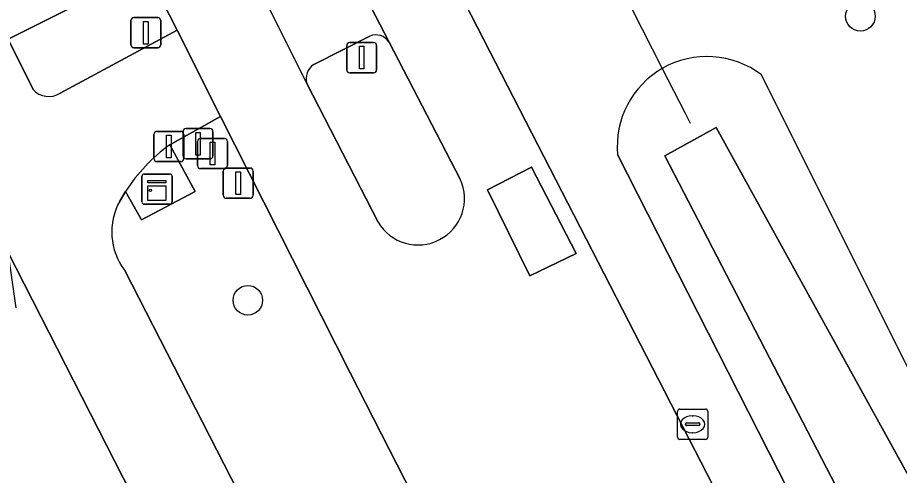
# Model space of a CAD drawing. Extents: x 159352 to 160617, y 385888 to 387323.
# Drawn here: x 159764.22 to 159793.4, y 386541.27 to 386556.41 of the extents above; entities that cross this region are included whole.
import ezdxf

# ---------------------------------------------------------------- set-up
doc = ezdxf.new("R2010")
doc.units = 0
for name, color, linetype in [('IMGEO_Berm_groen', 7, 'Continuous'), ('IMGEO_Boom', 7, 'Continuous'), ('IMGEO_Drukknoppaal', 7, 'Continuous'), ('IMGEO_Duiker', 7, 'Continuous'), ('IMGEO_Fietspad_gesloten', 7, 'Continuous'), ('IMGEO_Kast', 7, 'Continuous'), ('IMGEO_Kolk', 7, 'Continuous'), ('IMGEO_Lichtmast', 7, 'Continuous'), ('IMGEO_Oever', 7, 'Continuous'), ('IMGEO_Rijbaan_lokaal_gesloten', 7, 'Continuous'), ('IMGEO_Verkeersbordpaal', 7, 'Continuous'), ('IMGEO_Verkeerseiland_gesloten', 7, 'Continuous'), ('IMGEO_Verkeerseiland_groen', 7, 'Continuous'), ('IMGEO_Verkeersregelinstallatiepaal', 7, 'Continuous'), ('IMGEO_Voetpad_open', 7, 'Continuous'), ('IMGEO_Waterloop', 7, 'Continuous')]:
    doc.layers.add(name, color=color, linetype=linetype)

msp = doc.modelspace()

# ---------------------------------------------------------------- linework, layer by layer
at = {"layer": 'IMGEO_Berm_groen'}
for points in [[(159779.192, 386557.46), (159778.839, 386557.281), (159794.04, 386527.707), (159803.611, 386509.06), (159818.737, 386479.588), (159828.146, 386461.016), (159828.246, 386461.067), (159832.352, 386463.134), (159841.226, 386467.6), (159796.629, 386554.856)], [(159788.842, 386554.515), (159798.508, 386535.187)], [(159788.695, 386518.297), (159775.227, 386544.663), (159770.939, 386553.145), (159769.254, 386552.205), (159770.1, 386550.658), (159768.325, 386549.723), (159767.796, 386550.663), (159767.604, 386550.343)], [(159828.529, 386464.624), (159815.971, 386489.731), (159816.072, 386491.213), (159815.016, 386493.069), (159813.407, 386494.686), (159805.042, 386510.645), (159784.079, 386551.883)], [(159767.766, 386548.049), (159791.399, 386501.905), (159815.706, 386454.772), (159820.176, 386457.104), (159815.835, 386465.634), (159813.085, 386470.573), (159800.637, 386494.977), (159798.065, 386500), (159788.695, 386518.297)]]:
    msp.add_lwpolyline(points, dxfattribs=at)
for centre, radius, start, end in [((159787.037, 386552.156), 2.971, 52.5771, 119.9012), ((159787.036, 386552.156), 2.97, 119.8927, 185.2839), ((159769.425, 386549.319), 2.09, 150.652, 217.4269)]:
    msp.add_arc(centre, radius, start, end, dxfattribs=at)
at = {"layer": 'IMGEO_Boom'}
for centre in [(159792.112, 386556.457), (159771.84, 386547.061)]:
    msp.add_circle(centre, 0.489, dxfattribs=at)
at = {"layer": 'IMGEO_Drukknoppaal'}
for p, q in [((159768.833, 386552.648), (159769.623, 386552.648)), ((159769.623, 386552.648), (159768.833, 386552.648)), ((159768.733, 386551.748), (159768.733, 386552.548)), ((159768.733, 386552.548), (159768.733, 386551.748)), ((159769.723, 386552.548), (159769.723, 386551.748)), ((159769.723, 386551.748), (159769.723, 386552.548)), ((159769.623, 386551.648), (159768.833, 386551.648)), ((159768.833, 386551.648), (159769.623, 386551.648))]:
    msp.add_line(p, q, dxfattribs=at)
msp.add_lwpolyline([(159769.153, 386552.523), (159769.303, 386552.523), (159769.303, 386551.773), (159769.153, 386551.773), (159769.153, 386552.523)], dxfattribs=at)
for centre, start, end in [((159768.833, 386552.548), 90, 180), ((159768.833, 386552.548), 90, 180), ((159769.623, 386552.548), 0, 90), ((159769.623, 386552.548), 360, 90), ((159768.833, 386551.748), 180, 270), ((159768.833, 386551.748), 180, 270), ((159769.623, 386551.748), 270, 0), ((159769.623, 386551.748), 270, 0)]:
    msp.add_arc(centre, 0.1, start, end, dxfattribs=at)
at = {"layer": 'IMGEO_Duiker'}
msp.add_lwpolyline([(159777.678, 386570.199), (159777.744, 386570.069), (159777.812, 386569.935), (159778.249, 386569.078), (159779.629, 386566.369), (159780.726, 386564.215), (159782.153, 386561.412), (159783.552, 386558.666), (159785.556, 386554.731), (159786.311, 386553.247), (159786.378, 386553.116), (159786.476, 386552.924)], dxfattribs=at)
at = {"layer": 'IMGEO_Fietspad_gesloten'}
for points in [[(159764.732, 386554.032), (159763.906, 386555.697), (159762.831, 386557.859), (159731.872, 386618.458), (159729.174, 386617.087), (159760.103, 386556.503), (159761.201, 386554.351), (159763.897, 386548.665), (159768.25, 386540.122)], [(159776.514, 386555.605), (159774.715, 386559.08)], [(159772.055, 386557.714), (159773.791, 386554.234)], [(159769.254, 386552.205), (159770.939, 386553.145), (159769.496, 386555.998), (159765.626, 386553.915)], [(159774.019, 386554.862), (159775.878, 386555.803)], [(159767.604, 386550.343), (159767.796, 386550.663)], [(159768.25, 386540.122), (159763.897, 386548.665), (159764.166, 386546.81)], [(159791.399, 386501.905), (159767.766, 386548.049)]]:
    msp.add_lwpolyline(points, dxfattribs=at)
for centre, radius, start, end in [((159776.075, 386555.317), 0.525, 33.3074, 112.1077), ((159774.327, 386554.395), 0.559, 123.3699, 196.7225), ((159765.248, 386554.503), 0.699, 222.3733, 302.7146), ((159772.619, 386547.563), 5.734, 125.9394, 147.2684), ((159769.425, 386549.319), 2.09, 150.652, 217.4269)]:
    msp.add_arc(centre, radius, start, end, dxfattribs=at)
at = {"layer": 'IMGEO_Kast'}
for p, q in [((159768.411, 386551.238), (159769.252, 386551.238)), ((159769.252, 386551.238), (159768.411, 386551.238)), ((159768.336, 386550.313), (159768.336, 386551.154)), ((159768.336, 386551.154), (159768.336, 386550.313)), ((159769.336, 386551.163), (159769.336, 386550.322)), ((159769.336, 386550.322), (159769.336, 386551.163)), ((159769.261, 386550.238), (159768.42, 386550.238)), ((159768.42, 386550.238), (159769.261, 386550.238))]:
    msp.add_line(p, q, dxfattribs=at)
for points in [[(159768.531, 386551.028), (159769.131, 386551.028), (159769.131, 386550.943), (159768.531, 386550.943), (159768.531, 386551.028)], [(159768.531, 386550.853), (159769.131, 386550.853), (159769.131, 386550.364), (159768.531, 386550.364), (159768.531, 386550.853)]]:
    msp.add_lwpolyline(points, dxfattribs=at)
msp.add_circle((159768.615, 386550.702), 0.0377, dxfattribs=at)
for centre, start, end in [((159768.414, 386551.16), 92.4484, 184.2845), ((159768.414, 386551.16), 92.4484, 184.2845), ((159769.258, 386551.16), 2.4484, 94.2845), ((159769.258, 386551.16), 2.4484, 94.2845), ((159768.414, 386550.316), 182.4484, 274.2845), ((159768.414, 386550.316), 182.4484, 274.2845), ((159769.258, 386550.316), 272.4484, 4.2845), ((159769.258, 386550.316), 272.4484, 4.2845)]:
    msp.add_arc(centre, 0.0779, start, end, dxfattribs=at)
at = {"layer": 'IMGEO_Kolk'}
for p, q in [((159786.06, 386542.532), (159786.06, 386543.384)), ((159786.135, 386543.458), (159786.987, 386543.458)), ((159787.061, 386543.384), (159787.061, 386542.532)), ((159786.362, 386543.001), (159786.76, 386543.001)), ((159786.548, 386543.238), (159786.573, 386543.238)), ((159786.319, 386542.952), (159786.319, 386542.964)), ((159786.757, 386542.915), (159786.359, 386542.915)), ((159786.803, 386542.964), (159786.803, 386542.952)), ((159786.987, 386542.458), (159786.135, 386542.458)), ((159786.571, 386542.678), (159786.546, 386542.678))]:
    msp.add_line(p, q, dxfattribs=at)
for points in [[(159786.06, 386542.532), (159786.06, 386543.384)], [(159786.135, 386543.458), (159786.987, 386543.458)], [(159787.061, 386543.384), (159787.061, 386542.532)], [(159786.987, 386542.458), (159786.135, 386542.458)]]:
    msp.add_lwpolyline(points, dxfattribs=at)
for centre, radius, start, end in [((159786.137, 386543.382), 0.0765, 91.552, 178.448), ((159786.137, 386543.382), 0.0765, 91.552, 178.448), ((159786.985, 386543.382), 0.0765, 1.552, 88.448), ((159786.985, 386543.382), 0.0765, 1.552, 88.448), ((159786.359, 386542.961), 0.0403, 85.8775, 175.7526), ((159786.764, 386542.963), 0.0386, 1.7309, 96.639), ((159786.356, 386542.951), 0.0366, 178.938, 274.7102), ((159786.76, 386542.958), 0.043, 264.8664, 352.4533), ((159786.137, 386542.534), 0.0765, 181.552, 268.448), ((159786.137, 386542.534), 0.0765, 181.552, 268.448), ((159786.985, 386542.534), 0.0765, 271.552, 358.448), ((159786.985, 386542.534), 0.0765, 271.552, 358.448)]:
    msp.add_arc(centre, radius, start, end, dxfattribs=at)
for centre, major_axis, ratio, start_param, end_param in [((159786.547, 386542.958), (-0.387, 0.002), 0.722429, 4.712389, 7.853982), ((159786.572, 386542.958), (-0.39, 0.002), 0.717154, 1.570796, 4.712389)]:
    msp.add_ellipse(centre, major_axis=major_axis, ratio=ratio, start_param=start_param, end_param=end_param, dxfattribs=at)
at = {"layer": 'IMGEO_Lichtmast'}
for p, q in [((159771.026, 386550.536), (159771.026, 386551.336)), ((159771.026, 386551.336), (159771.026, 386550.536)), ((159771.126, 386551.436), (159771.916, 386551.436)), ((159771.916, 386551.436), (159771.126, 386551.436)), ((159772.016, 386551.336), (159772.016, 386550.536)), ((159772.016, 386550.536), (159772.016, 386551.336)), ((159771.916, 386550.436), (159771.126, 386550.436)), ((159771.126, 386550.436), (159771.916, 386550.436))]:
    msp.add_line(p, q, dxfattribs=at)
msp.add_lwpolyline([(159771.446, 386551.311), (159771.596, 386551.311), (159771.596, 386550.561), (159771.446, 386550.561), (159771.446, 386551.311)], dxfattribs=at)
for centre, start, end in [((159771.126, 386551.336), 90, 180), ((159771.126, 386551.336), 90, 180), ((159771.916, 386551.336), 0, 90), ((159771.916, 386551.336), 360, 90), ((159771.126, 386550.536), 180, 270), ((159771.126, 386550.536), 180, 270), ((159771.916, 386550.536), 270, 0), ((159771.916, 386550.536), 270, 0)]:
    msp.add_arc(centre, 0.1, start, end, dxfattribs=at)
at = {"layer": 'IMGEO_Oever'}
for points in [[(159798.508, 386535.187), (159788.842, 386554.515)], [(159784.079, 386551.883), (159805.042, 386510.645), (159813.407, 386494.686), (159815.016, 386493.069), (159816.072, 386491.213), (159815.971, 386489.731), (159828.529, 386464.624)]]:
    msp.add_lwpolyline(points, dxfattribs=at)
msp.add_lwpolyline([(159785.638, 386551.837), (159787.34, 386552.773), (159808.446, 386514.561), (159830.914, 386468.859), (159829.084, 386468.007)], close=True, dxfattribs=at)
for centre, radius, start, end in [((159787.037, 386552.156), 2.971, 52.5771, 119.9012), ((159787.036, 386552.156), 2.97, 119.8927, 185.2839)]:
    msp.add_arc(centre, radius, start, end, dxfattribs=at)
at = {"layer": 'IMGEO_Rijbaan_lokaal_gesloten'}
for points in [[(159726.632, 386639.935), (159735.19, 386623.096), (159736.391, 386620.747), (159748.365, 386597.323), (159764.513, 386565.852), (159767.368, 386560.207), (159768.484, 386557.998), (159769.496, 386555.998), (159770.939, 386553.145), (159775.227, 386544.663), (159788.695, 386518.297), (159798.065, 386500), (159800.637, 386494.977), (159813.085, 386470.573), (159815.835, 386465.634), (159820.176, 386457.104), (159822.851, 386458.49), (159822.66, 386458.865), (159822.317, 386459.512)], [(159824.135, 386460.402), (159824.463, 386459.766), (159824.675, 386459.355), (159828.146, 386461.016), (159818.737, 386479.588), (159803.611, 386509.06), (159794.04, 386527.707), (159778.839, 386557.281), (159777.448, 386560.027), (159776.891, 386561.126), (159776.439, 386562.02), (159775.346, 386564.177), (159767.715, 386579.24), (159760.048, 386594.429)], [(159770.29, 386567.71), (159772.506, 386563.417), (159774.064, 386560.358), (159774.715, 386559.08), (159776.514, 386555.605), (159778.868, 386551.071)], [(159776.153, 386549.65), (159773.791, 386554.234), (159772.055, 386557.714), (159771.398, 386558.907), (159769.897, 386561.882), (159767.565, 386566.409)]]:
    msp.add_lwpolyline(points, dxfattribs=at)
for points in [[(159781.232, 386551.466), (159779.772, 386550.713), (159781.177, 386547.874), (159782.702, 386548.606)], [(159779.772, 386550.713), (159781.232, 386551.466), (159782.702, 386548.606), (159781.177, 386547.874)]]:
    msp.add_lwpolyline(points, close=True, dxfattribs=at)
msp.add_arc((159777.476, 386550.426), 1.534, 210.3839, 24.8702, dxfattribs=at)
at = {"layer": 'IMGEO_Verkeersbordpaal'}
for p, q in [((159767.971, 386555.514), (159767.971, 386556.314)), ((159767.971, 386556.314), (159767.971, 386555.514)), ((159768.071, 386556.414), (159768.861, 386556.414)), ((159768.861, 386556.414), (159768.071, 386556.414)), ((159768.961, 386556.314), (159768.961, 386555.514)), ((159768.961, 386555.514), (159768.961, 386556.314)), ((159768.861, 386555.414), (159768.071, 386555.414)), ((159768.071, 386555.414), (159768.861, 386555.414)), ((159770.278, 386552.416), (159771.068, 386552.416)), ((159771.068, 386552.416), (159770.278, 386552.416)), ((159770.178, 386551.516), (159770.178, 386552.316)), ((159770.178, 386552.316), (159770.178, 386551.516)), ((159771.168, 386552.316), (159771.168, 386551.516)), ((159771.168, 386551.516), (159771.168, 386552.316)), ((159771.068, 386551.416), (159770.278, 386551.416)), ((159770.278, 386551.416), (159771.068, 386551.416))]:
    msp.add_line(p, q, dxfattribs=at)
for points in [[(159768.391, 386556.289), (159768.541, 386556.289), (159768.541, 386555.539), (159768.391, 386555.539), (159768.391, 386556.289)], [(159770.598, 386552.291), (159770.748, 386552.291), (159770.748, 386551.541), (159770.598, 386551.541), (159770.598, 386552.291)]]:
    msp.add_lwpolyline(points, dxfattribs=at)
for centre, start, end in [((159768.071, 386556.314), 90, 180), ((159768.071, 386556.314), 90, 180), ((159768.861, 386556.314), 0, 90), ((159768.861, 386556.314), 360, 90), ((159768.071, 386555.514), 180, 270), ((159768.071, 386555.514), 180, 270), ((159768.861, 386555.514), 270, 0), ((159768.861, 386555.514), 270, 0), ((159770.278, 386552.316), 90, 180), ((159770.278, 386552.316), 90, 180), ((159771.068, 386552.316), 0, 90), ((159771.068, 386552.316), 360, 90), ((159770.278, 386551.516), 180, 270), ((159770.278, 386551.516), 180, 270), ((159771.068, 386551.516), 270, 0), ((159771.068, 386551.516), 270, 0)]:
    msp.add_arc(centre, 0.1, start, end, dxfattribs=at)
at = {"layer": 'IMGEO_Verkeerseiland_gesloten'}
for points in [[(159775.878, 386555.803), (159774.019, 386554.862)], [(159778.868, 386551.071), (159776.514, 386555.605)], [(159773.791, 386554.234), (159776.153, 386549.65)]]:
    msp.add_lwpolyline(points, dxfattribs=at)
for centre, radius, start, end in [((159776.075, 386555.317), 0.525, 33.3074, 112.1077), ((159774.327, 386554.395), 0.559, 123.3699, 196.7225), ((159777.476, 386550.426), 1.534, 210.3839, 24.8702)]:
    msp.add_arc(centre, radius, start, end, dxfattribs=at)
at = {"layer": 'IMGEO_Verkeerseiland_groen'}
for points in [[(159769.496, 386555.998), (159768.484, 386557.998), (159763.906, 386555.697), (159764.732, 386554.032)], [(159765.626, 386553.915), (159769.496, 386555.998)]]:
    msp.add_lwpolyline(points, dxfattribs=at)
msp.add_arc((159765.248, 386554.503), 0.699, 222.3733, 302.7146, dxfattribs=at)
at = {"layer": 'IMGEO_Verkeersregelinstallatiepaal'}
for p, q in [((159775.211, 386555.591), (159776.001, 386555.591)), ((159776.001, 386555.591), (159775.211, 386555.591)), ((159775.111, 386554.691), (159775.111, 386555.491)), ((159775.111, 386555.491), (159775.111, 386554.691)), ((159776.101, 386555.491), (159776.101, 386554.691)), ((159776.101, 386554.691), (159776.101, 386555.491)), ((159776.001, 386554.591), (159775.211, 386554.591)), ((159775.211, 386554.591), (159776.001, 386554.591)), ((159769.696, 386551.84), (159769.696, 386552.64)), ((159769.696, 386552.64), (159769.696, 386551.84)), ((159769.796, 386552.74), (159770.586, 386552.74)), ((159770.586, 386552.74), (159769.796, 386552.74)), ((159770.686, 386552.64), (159770.686, 386551.84)), ((159770.686, 386551.84), (159770.686, 386552.64)), ((159770.586, 386551.74), (159769.796, 386551.74)), ((159769.796, 386551.74), (159770.586, 386551.74))]:
    msp.add_line(p, q, dxfattribs=at)
for points in [[(159775.531, 386555.466), (159775.681, 386555.466), (159775.681, 386554.716), (159775.531, 386554.716), (159775.531, 386555.466)], [(159770.116, 386552.615), (159770.266, 386552.615), (159770.266, 386551.865), (159770.116, 386551.865), (159770.116, 386552.615)]]:
    msp.add_lwpolyline(points, dxfattribs=at)
for centre, start, end in [((159775.211, 386555.491), 90, 180), ((159775.211, 386555.491), 90, 180), ((159776.001, 386555.491), 0, 90), ((159776.001, 386555.491), 360, 90), ((159775.211, 386554.691), 180, 270), ((159775.211, 386554.691), 180, 270), ((159776.001, 386554.691), 270, 0), ((159776.001, 386554.691), 270, 0), ((159769.796, 386552.64), 90, 180), ((159769.796, 386552.64), 90, 180), ((159770.586, 386552.64), 0, 90), ((159770.586, 386552.64), 360, 90), ((159769.796, 386551.84), 180, 270), ((159769.796, 386551.84), 180, 270), ((159770.586, 386551.84), 270, 0), ((159770.586, 386551.84), 270, 0)]:
    msp.add_arc(centre, 0.1, start, end, dxfattribs=at)
at = {"layer": 'IMGEO_Voetpad_open'}
msp.add_lwpolyline([(159767.368, 386560.207), (159762.831, 386557.859), (159763.906, 386555.697), (159768.484, 386557.998)], close=True, dxfattribs=at)
msp.add_lwpolyline([(159767.796, 386550.663), (159768.325, 386549.723), (159770.1, 386550.658), (159769.254, 386552.205)], dxfattribs=at)
msp.add_arc((159772.619, 386547.563), 5.734, 125.9394, 147.2684, dxfattribs=at)
at = {"layer": 'IMGEO_Waterloop'}
msp.add_lwpolyline([(159785.638, 386551.837), (159829.084, 386468.007), (159830.914, 386468.859), (159808.446, 386514.561), (159787.34, 386552.773)], close=True, dxfattribs=at)

doc.saveas('drawing.dxf')
